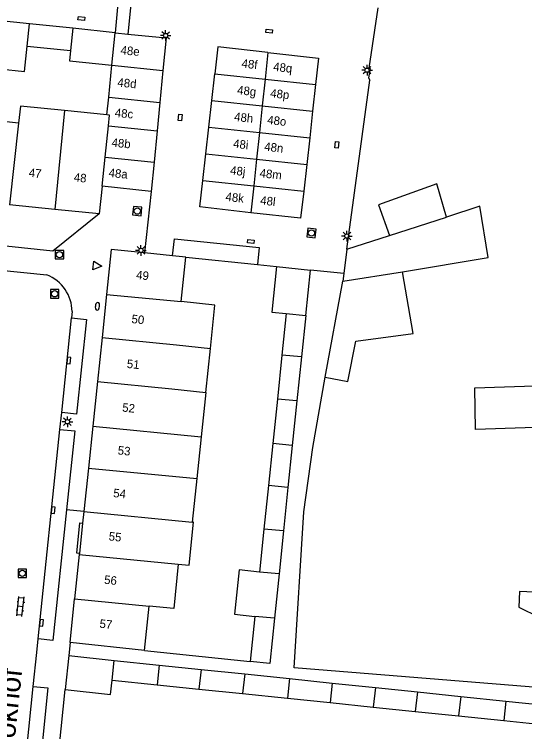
# Model space of a CAD drawing. Extents: x 132998 to 136004, y 396998 to 398512.
# Drawn here: x 133421.4 to 133481.2, y 397396.2 to 397480.3 of the extents above; entities that cross this region are included whole.
import ezdxf

# ---------------------------------------------------------------- set-up
doc = ezdxf.new("R2010")
doc.units = 0
for name, color, linetype in [('gg-afsc-erfafscheiding', 7, 'Continuous'), ('gg-afsc-muur', 7, 'Continuous'), ('gg-anno-huisnummerreeks BGT', 7, 'Continuous'), ('gg-anno-openbare ruimte label', 7, 'Continuous'), ('gg-bbg-bijgebouw', 7, 'Continuous'), ('gg-bbg-gedigitaliseerde bebouwing', 7, 'Continuous'), ('gg-bbg-gedigitaliseerde bijgebouw', 7, 'Continuous'), ('gg-bbg-hoofdgebouw', 7, 'Continuous'), ('gg-bbg-luifel en loopbrug', 7, 'Continuous'), ('gg-bbg-tussenscheiding', 7, 'Continuous'), ('gg-knt-verharding', 7, 'Continuous'), ('gg-knt-verharding nz', 7, 'Continuous'), ('gt-grn-weggrens', 7, 'Continuous'), ('gt-symb-brandkraan', 7, 'Continuous'), ('gt-symb-klinker verharding', 7, 'Continuous'), ('gt-symb-kolk', 7, 'Continuous'), ('gt-symb-kolk center center', 7, 'Continuous'), ('gt-symb-lichtmast', 7, 'Continuous'), ('gt-symb-rioolschacht', 7, 'Continuous'), ('gt-symb-waterafsluiter', 7, 'Continuous')]:
    doc.layers.add(name, color=color, linetype=linetype)

# ---------------------------------------------------------------- blocks, each defined once
blk = doc.blocks.new('gt0-LMAST')
at = {"layer": 'gt-symb-lichtmast'}
for p, q in [((-0.182, 0.173), (-0.447, 0.438)), ((-0.005, 0.246), (-0.005, 0.621)), ((0.172, 0.173), (0.437, 0.438)), ((-0.255, -0.004), (-0.63, -0.004)), ((-0.182, -0.181), (-0.447, -0.446)), ((-0.005, -0.254), (-0.005, -0.629)), ((0.437, -0.446), (0.172, -0.181)), ((0.245, -0.004), (0.62, -0.004))]:
    blk.add_line(p, q, dxfattribs=at)
blk.add_circle((-0.005, -0.004), 0.25, dxfattribs=at)
blk = doc.blocks.new('gt0-KOLKCC')
at = {"layer": 'gt-symb-kolk center center'}
blk.add_lwpolyline([(-0.375, 0.2), (0.375, 0.2), (0.375, -0.2), (-0.375, -0.2)], close=True, dxfattribs=at)
blk = doc.blocks.new('gt0-RS')
at = {"layer": 'gt-symb-rioolschacht'}
blk.add_lwpolyline([(-0.5, -0.5), (0.5, -0.5), (0.5, 0.5), (-0.5, 0.5)], close=True, dxfattribs=at)
blk.add_circle((0, 0), 0.375, dxfattribs=at)
blk = doc.blocks.new('gt0-BR')
at = {"layer": 'gt-symb-brandkraan'}
for centre, radius, start, end in [((-0.244, 0), 0.206, 107.56694, 252.43307), ((0.599, -2.664), 3, 106.89205, 107.56694), ((0, -0.691), 0.938, 73.10799, 106.89205), ((-0.599, -2.664), 3, 72.43309, 73.10799), ((0.244, 0), 0.206, 287.56695, 72.43309), ((0.599, 2.664), 3, 252.43307, 253.10797), ((0, 0.691), 0.938, 253.10797, 286.89206), ((-0.599, 2.664), 3, 286.89206, 287.56695)]:
    blk.add_arc(centre, radius, start, end, dxfattribs=at)
blk = doc.blocks.new('gt0-WAFSL')
at = {"layer": 'gt-symb-waterafsluiter'}
for p, q in [((-0.5, -0.333), (0, 0.667)), ((0, 0.667), (0.5, -0.333)), ((0.5, -0.333), (-0.5, -0.333))]:
    blk.add_line(p, q, dxfattribs=at)
blk = doc.blocks.new('gt0-KL1')
at = {"layer": 'gt-symb-klinker verharding'}
for p, q in [((-1.15, 0.3), (1.15, 0.3)), ((-1, -0.3), (-1, 0.3)), ((-0.5, 0.3), (-0.5, 0.45)), ((0, -0.3), (0, 0.3)), ((0.5, 0.3), (0.5, 0.45)), ((1, -0.3), (1, 0.3)), ((-1.15, -0.3), (1.15, -0.3)), ((-0.5, -0.45), (-0.5, -0.3)), ((0.5, -0.45), (0.5, -0.3))]:
    blk.add_line(p, q, dxfattribs=at)
blk = doc.blocks.new('gt0-KOLK')
at = {"layer": 'gt-symb-kolk'}
blk.add_lwpolyline([(0, 0), (0.375, 0), (0.375, 0.4), (-0.375, 0.4), (-0.375, 0), (0, 0)], dxfattribs=at)

msp = doc.modelspace()

# ---------------------------------------------------------------- linework, layer by layer
at = {"layer": 'gg-afsc-erfafscheiding'}
for p, q in [((133460.389, 397452.778), (133463.09, 397472.58)), ((133436.64, 397405.7), (133449.052, 397404.392))]:
    msp.add_line(p, q, dxfattribs=at)
msp.add_lwpolyline([(133500.42, 397388.55), (133500.823, 397395.703), (133497.267, 397400.181), (133454.225, 397403.644), (133455.323, 397421.968), (133456.396, 397429.5), (133457.85, 397437.75)], dxfattribs=at)
at = {"layer": 'gg-afsc-muur'}
for p, q in [((133441.48, 397451.82), (133449.892, 397450.96)), ((133449.892, 397450.96), (133452.14, 397450.73)), ((133426.617, 397394.187), (133427.32, 397401.11))]:
    msp.add_line(p, q, dxfattribs=at)
msp.add_lwpolyline([(133464.03, 397481.06), (133462.95, 397474), (133463.13, 397473.95), (133462.92, 397472.85), (133463.09, 397472.58)], dxfattribs=at)
at = {"layer": 'gg-bbg-bijgebouw'}
for p, q in [((133423.149, 397479.202), (133418.075, 397479.721)), ((133428.25, 397478.68), (133423.149, 397479.202)), ((133433.22, 397478.16), (133433.236, 397478.158)), ((133433.236, 397478.158), (133434.701, 397478.008)), ((133438.809, 397473.734), (133438.443, 397469.969)), ((133444.542, 397470.213), (133444.893, 397473.344)), ((133456.727, 397472.081), (133456.376, 397468.951)), ((133444.191, 397467.083), (133444.542, 397470.213)), ((133438.443, 397469.969), (133438.12, 397466.636)), ((133456.376, 397468.951), (133456.025, 397465.821)), ((133443.84, 397463.952), (133444.191, 397467.083)), ((133438.12, 397466.636), (133437.763, 397462.967)), ((133456.025, 397465.821), (133455.673, 397462.69)), ((133443.488, 397460.822), (133443.84, 397463.952)), ((133437.763, 397462.967), (133437.43, 397459.54)), ((133455.673, 397462.69), (133455.322, 397459.559)), ((133437.43, 397459.54), (133431.68, 397460.15)), ((133460.389, 397452.778), (133460.033, 397449.916)), ((133452.14, 397450.73), (133451.589, 397445.398)), ((133452.14, 397450.73), (133456.11, 397450.32)), ((133455.559, 397444.988), (133456.11, 397450.32)), ((133460.033, 397449.916), (133459.92, 397449.01)), ((133457.85, 397437.75), (133459.92, 397449.01)), ((133427.76, 397405.09), (133427.32, 397401.11))]:
    msp.add_line(p, q, dxfattribs=at)
for points in [[(133434.701, 397478.008), (133439.18, 397477.55), (133438.809, 397473.734)], [(133451.127, 397475.838), (133445.247, 397476.498), (133444.893, 397473.344)], [(133451.127, 397475.838), (133457.074, 397475.171), (133456.727, 397472.081)], [(133449.124, 397457.045), (133443.14, 397457.716), (133443.488, 397460.822)], [(133455.322, 397459.559), (133454.966, 397456.389), (133449.124, 397457.045)]]:
    msp.add_lwpolyline(points, dxfattribs=at)
at = {"layer": 'gg-bbg-gedigitaliseerde bebouwing'}
for p, q in [((133432.23, 397468.514), (133427.273, 397469.023)), ((133421.873, 397467.565), (133416.84, 397468.075)), ((133440.933, 397446.612), (133441.48, 397451.82)), ((133443.838, 397435.963), (133444.38, 397441.123)), ((133443.838, 397435.963), (133443.292, 397430.769)), ((133443.289, 397430.737), (133442.777, 397425.865)), ((133443.292, 397430.769), (133443.289, 397430.737)), ((133442.777, 397425.865), (133442.24, 397420.754)), ((133436.64, 397405.7), (133437.185, 397410.89))]:
    msp.add_line(p, q, dxfattribs=at)
for points in [[(133427.273, 397469.023), (133422.091, 397469.554), (133421.873, 397467.565)], [(133444.38, 397441.123), (133444.912, 397446.194), (133440.933, 397446.612)], [(133440.612, 397415.82), (133441.889, 397415.697), (133442.378, 397420.741), (133442.24, 397420.754)], [(133440.612, 397415.82), (133440.106, 397410.607), (133437.185, 397410.89)], [(133499.575, 397411.74), (133480.641, 397412.623), (133480.556, 397410.786), (133482.967, 397409.607)]]:
    msp.add_lwpolyline(points, dxfattribs=at)
at = {"layer": 'gg-bbg-gedigitaliseerde bijgebouw'}
for p, q in [((133428.25, 397478.68), (133427.982, 397476.067)), ((133432.83, 397474.36), (133433.22, 397478.16)), ((133422.878, 397476.598), (133427.982, 397476.067)), ((133432.445, 397470.606), (133432.83, 397474.36)), ((133432.23, 397468.514), (133432.445, 397470.606)), ((133465.391, 397454.39), (133472.066, 397456.541)), ((133460.389, 397452.778), (133465.391, 397454.39)), ((133468.185, 397442.894), (133466.911, 397450.114)), ((133451.589, 397445.398), (133453.271, 397445.224)), ((133453.271, 397445.224), (133452.767, 397440.343)), ((133455.559, 397444.988), (133455.056, 397440.121)), ((133461.432, 397441.982), (133468.185, 397442.894)), ((133452.767, 397440.343), (133452.233, 397435.182)), ((133455.056, 397440.121), (133454.523, 397434.96)), ((133452.233, 397435.182), (133451.693, 397429.956)), ((133454.523, 397434.96), (133453.983, 397429.734)), ((133451.693, 397429.956), (133451.186, 397425.05)), ((133453.983, 397429.734), (133453.476, 397424.829)), ((133451.186, 397425.05), (133450.658, 397419.939)), ((133453.476, 397424.829), (133452.948, 397419.717)), ((133450.658, 397419.939), (133450.137, 397414.898)), ((133452.948, 397419.717), (133452.427, 397414.676)), ((133452.427, 397414.676), (133451.888, 397409.466)), ((133449.599, 397409.688), (133449.052, 397404.392)), ((133427.76, 397405.09), (133433.097, 397404.534)), ((133433.097, 397404.534), (133438.375, 397403.985)), ((133438.375, 397403.985), (133443.28, 397403.474)), ((133443.28, 397403.474), (133448.403, 397402.94)), ((133448.403, 397402.94), (133453.678, 397402.391)), ((133432.846, 397402.216), (133438.119, 397401.67)), ((133453.678, 397402.391), (133458.667, 397401.871)), ((133438.119, 397401.67), (133443.025, 397401.163)), ((133443.025, 397401.163), (133448.149, 397400.633)), ((133458.667, 397401.871), (133463.733, 397401.344)), ((133463.733, 397401.344), (133468.674, 397400.829)), ((133448.149, 397400.633), (133453.424, 397400.087)), ((133468.674, 397400.829), (133473.746, 397400.298)), ((133473.746, 397400.298), (133479.048, 397399.749)), ((133453.424, 397400.087), (133458.414, 397399.571)), ((133458.414, 397399.571), (133463.48, 397399.047)), ((133479.048, 397399.749), (133484.105, 397399.226)), ((133463.48, 397399.047), (133468.421, 397398.536)), ((133468.421, 397398.536), (133473.494, 397398.011)), ((133473.494, 397398.011), (133478.796, 397397.463)), ((133478.796, 397397.463), (133483.853, 397396.94))]:
    msp.add_line(p, q, dxfattribs=at)
for points in [[(133417.8, 397477.127), (133419.902, 397476.908), (133419.591, 397473.924), (133422.567, 397473.614), (133422.878, 397476.598)], [(133466.911, 397450.114), (133476.971, 397451.782), (133475.973, 397457.8), (133472.066, 397456.541)], [(133457.85, 397437.75), (133460.486, 397437.265), (133461.432, 397441.982)], [(133450.137, 397414.898), (133447.736, 397415.146), (133447.198, 397409.936), (133449.599, 397409.688)], [(133451.888, 397409.466), (133451.339, 397404.151), (133449.052, 397404.392)], [(133427.32, 397401.11), (133432.662, 397400.519), (133432.846, 397402.216)]]:
    msp.add_lwpolyline(points, dxfattribs=at)
at = {"layer": 'gg-bbg-hoofdgebouw'}
for p, q in [((133431.68, 397460.15), (133431.34, 397456.9)), ((133426.116, 397457.436), (133420.822, 397457.979)), ((133431.34, 397456.9), (133426.116, 397457.436)), ((133439.942, 397451.98), (133436.639, 397452.325)), ((133441.48, 397451.82), (133439.942, 397451.98)), ((133432.197, 397447.458), (133431.664, 397442.388)), ((133431.664, 397442.388), (133431.123, 397437.227)), ((133431.123, 397437.227), (133430.574, 397432.002)), ((133430.574, 397432.002), (133430.059, 397427.097)), ((133430.059, 397427.097), (133429.523, 397421.986)), ((133429.523, 397421.986), (133429.382, 397420.643)), ((133429.382, 397420.643), (133429.006, 397417.063)), ((133428.994, 397416.946), (133428.447, 397411.737)), ((133429.006, 397417.063), (133428.994, 397416.946)), ((133427.91, 397406.62), (133428.447, 397411.737)), ((133436.64, 397405.7), (133427.91, 397406.62))]:
    msp.add_line(p, q, dxfattribs=at)
msp.add_lwpolyline([(133436.639, 397452.325), (133432.75, 397452.73), (133432.197, 397447.458)], dxfattribs=at)
at = {"layer": 'gg-bbg-luifel en loopbrug'}
msp.add_line((133433.22, 397478.16), (133428.25, 397478.68), dxfattribs=at)
for points in [[(133427.982, 397476.067), (133427.86, 397474.873), (133432.83, 397474.36)], [(133472.066, 397456.541), (133470.962, 397460.443), (133464.115, 397457.974), (133465.391, 397454.39)], [(133497.509, 397437.261), (133497.614, 397432.352), (133475.494, 397431.599), (133475.389, 397436.509), (133497.509, 397437.261)]]:
    msp.add_lwpolyline(points, dxfattribs=at)
at = {"layer": 'gg-bbg-tussenscheiding'}
for p, q in [((133422.878, 397476.598), (133423.149, 397479.202)), ((133451.127, 397475.838), (133450.794, 397472.714)), ((133432.83, 397474.36), (133438.809, 397473.734)), ((133444.893, 397473.344), (133450.794, 397472.714)), ((133450.794, 397472.714), (133450.46, 397469.582)), ((133450.794, 397472.714), (133456.727, 397472.081)), ((133432.445, 397470.606), (133438.443, 397469.969)), ((133444.542, 397470.213), (133450.46, 397469.582)), ((133450.46, 397469.582), (133450.126, 397466.45)), ((133450.46, 397469.582), (133456.376, 397468.951)), ((133427.273, 397469.023), (133426.116, 397457.436)), ((133421.873, 397467.565), (133420.822, 397457.979)), ((133432.038, 397463.575), (133432.422, 397467.24)), ((133432.422, 397467.24), (133438.12, 397466.636)), ((133444.191, 397467.083), (133450.126, 397466.45)), ((133450.126, 397466.45), (133449.793, 397463.317)), ((133450.126, 397466.45), (133456.025, 397465.821)), ((133431.68, 397460.15), (133432.038, 397463.575)), ((133432.038, 397463.575), (133437.763, 397462.967)), ((133443.84, 397463.952), (133449.793, 397463.317)), ((133449.793, 397463.317), (133449.459, 397460.185)), ((133449.793, 397463.317), (133455.673, 397462.69)), ((133443.488, 397460.822), (133449.459, 397460.185)), ((133449.459, 397460.185), (133449.124, 397457.045)), ((133449.459, 397460.185), (133455.322, 397459.559)), ((133459.92, 397449.01), (133466.911, 397450.114)), ((133432.197, 397447.458), (133440.933, 397446.612)), ((133453.271, 397445.224), (133455.559, 397444.988)), ((133431.664, 397442.388), (133440.401, 397441.541)), ((133440.401, 397441.541), (133444.38, 397441.123)), ((133455.056, 397440.121), (133452.767, 397440.343)), ((133431.123, 397437.227), (133439.86, 397436.381)), ((133439.86, 397436.381), (133443.838, 397435.963)), ((133454.523, 397434.96), (133452.233, 397435.182)), ((133430.574, 397432.002), (133443.292, 397430.769)), ((133453.983, 397429.734), (133451.693, 397429.956)), ((133430.059, 397427.097), (133442.777, 397425.865)), ((133453.476, 397424.829), (133451.186, 397425.05)), ((133429.523, 397421.986), (133442.24, 397420.754)), ((133452.948, 397419.717), (133450.658, 397419.939)), ((133428.994, 397416.946), (133440.612, 397415.82)), ((133452.427, 397414.676), (133450.137, 397414.898)), ((133428.447, 397411.737), (133437.185, 397410.89)), ((133451.888, 397409.466), (133449.599, 397409.688)), ((133432.846, 397402.216), (133433.097, 397404.534)), ((133438.375, 397403.985), (133438.119, 397401.67)), ((133443.28, 397403.474), (133443.025, 397401.163)), ((133448.403, 397402.94), (133448.149, 397400.633)), ((133453.678, 397402.391), (133453.424, 397400.087)), ((133458.667, 397401.871), (133458.414, 397399.571)), ((133463.733, 397401.344), (133463.48, 397399.047)), ((133468.674, 397400.829), (133468.421, 397398.536)), ((133473.746, 397400.298), (133473.494, 397398.011)), ((133479.048, 397399.749), (133478.796, 397397.463))]:
    msp.add_line(p, q, dxfattribs=at)
msp.add_lwpolyline([(133432.422, 397467.24), (133432.552, 397468.481), (133432.23, 397468.514)], dxfattribs=at)
at = {"layer": 'gg-knt-verharding'}
for p, q in [((133433.236, 397478.158), (133433.593, 397482.041)), ((133435.065, 397481.862), (133434.701, 397478.008)), ((133437.43, 397459.54), (133436.639, 397452.325)), ((133416.355, 397450.666), (133425.201, 397449.759)), ((133460.033, 397449.916), (133456.11, 397450.32)), ((133428.16, 397445.45), (133428.082, 397444.696)), ((133426.723, 397431.624), (133426.929, 397433.607)), ((133424.003, 397405.473), (133424.167, 397407.047)), ((133423.587, 397401.475), (133424.003, 397405.473)), ((133423.587, 397401.475), (133425.317, 397401.3))]:
    msp.add_line(p, q, dxfattribs=at)
for points in [[(133431.34, 397456.9), (133425.89, 397452.55), (133416.669, 397453.504)], [(133428.082, 397444.696), (133429.832, 397444.5), (133428.675, 397433.425), (133426.929, 397433.607)], [(133426.723, 397431.624), (133428.467, 397431.441), (133427.499, 397422.182)], [(133427.499, 397422.182), (133425.899, 397406.866), (133424.167, 397407.047)], [(133429.006, 397417.063), (133428.698, 397417.095), (133429.073, 397420.675), (133429.382, 397420.643)], [(133425.317, 397401.3), (133424.371, 397391.977), (133422.618, 397392.155)]]:
    msp.add_lwpolyline(points, dxfattribs=at)
msp.add_arc((133423.426, 397445.37), 4.734, 0.97015, 67.98479, dxfattribs=at)
at = {"layer": 'gg-knt-verharding nz'}
for p, q in [((133426.929, 397433.607), (133428.082, 397444.696)), ((133424.167, 397407.047), (133426.723, 397431.624)), ((133422.618, 397392.155), (133423.587, 397401.475))]:
    msp.add_line(p, q, dxfattribs=at)
msp.add_lwpolyline([(133439.942, 397451.98), (133440.148, 397453.978), (133450.097, 397452.951), (133449.892, 397450.96)], dxfattribs=at)
at = {"layer": 'gt-grn-weggrens'}
for p, q in [((133429.523, 397421.986), (133427.499, 397422.182)), ((133427.91, 397406.62), (133427.76, 397405.09))]:
    msp.add_line(p, q, dxfattribs=at)

# ---------------------------------------------------------------- block references
at = {"layer": 'gt-symb-brandkraan', "rotation": -95.96703762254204}
msp.add_blockref('gt0-BR', (133431.125, 397446.063), dxfattribs=at)
at = {"layer": 'gt-symb-klinker verharding', "rotation": 84.03296237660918}
msp.add_blockref('gt0-KL1', (133422.092, 397410.854), dxfattribs=at)
at = {"layer": 'gt-symb-kolk'}
for p, rotation in [((133427.565, 397439.739), -95.96703762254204), ((133425.74, 397422.18), -96.08700833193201), ((133424.362, 397408.959), -95.51097695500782)]:
    msp.add_blockref('gt0-KOLK', p, dxfattribs=dict(at, rotation=rotation))
at = {"layer": 'gt-symb-kolk center center'}
for p, rotation in [((133429.238, 397479.831), -5.967037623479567), ((133451.265, 397478.354), -6.143995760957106), ((133440.824, 397468.202), -96.14399576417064), ((133459.221, 397465.018), -96.14399576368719), ((133449.127, 397453.673), -6.1439957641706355)]:
    msp.add_blockref('gt0-KOLKCC', p, dxfattribs=dict(at, rotation=rotation))
at = {"layer": 'gt-symb-lichtmast'}
for p in [(133439.135, 397477.837), (133462.76, 397473.767), (133460.405, 397454.31), (133436.239, 397452.627), (133427.609, 397432.524)]:
    msp.add_blockref('gt0-LMAST', p, dxfattribs=at)
at = {"layer": 'gt-symb-rioolschacht'}
for p, rotation in [((133435.799, 397457.238), 84.03296237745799), ((133456.232, 397454.667), -6.428747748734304)]:
    msp.add_blockref('gt0-RS', p, dxfattribs=dict(at, rotation=rotation))
for p in [(133426.67, 397452.124), (133426.111, 397447.536), (133422.313, 397414.739)]:
    msp.add_blockref('gt0-RS', p, dxfattribs=at)
at = {"layer": 'gt-symb-waterafsluiter', "rotation": -95.96703762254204}
msp.add_blockref('gt0-WAFSL', (133430.97, 397450.825), dxfattribs=at)

# ---------------------------------------------------------------- texts
at = {"layer": 'gg-anno-huisnummerreeks BGT'}
for s, rotation, p in [('48e', 354.4, (133433.805, 397475.645)), ('48f', 353.6, (133448, 397474.089)), ('48q', 353.6, (133451.711, 397473.705)), ('48d', 354.4, (133433.437, 397471.855)), ('48g', 353.6, (133447.479, 397470.966)), ('48p', 353.6, (133451.362, 397470.595)), ('48c', 354.5, (133433.131, 397468.298)), ('48h', 353.6, (133447.128, 397467.835)), ('48o', 353.6, (133451.011, 397467.465)), ('48b', 354.4, (133432.752, 397464.805)), ('48i', 353.6, (133447.009, 397464.679)), ('48n', 353.6, (133450.66, 397464.335)), ('47', 354.1, (133423.031, 397461.272)), ('48', 354.1, (133428.312, 397460.73)), ('48a', 354.5, (133432.407, 397461.254)), ('48j', 353.6, (133446.657, 397461.547)), ('48m', 353.6, (133450.116, 397461.224)), ('48k', 353.6, (133446.114, 397458.453)), ('48l', 353.6, (133450.187, 397458.027)), ('49', 354, (133435.629, 397449.279)), ('50', 354, (133435.085, 397444.106)), ('51', 354, (133434.534, 397438.851)), ('52', 354, (133433.996, 397433.729)), ('53', 354, (133433.468, 397428.697)), ('54', 354, (133432.942, 397423.69)), ('55', 354, (133432.41, 397418.614)), ('56', 354, (133431.875, 397413.525)), ('57', 354, (133431.334, 397408.366))]:
    msp.add_text(s, height=1, rotation=rotation, dxfattribs=at).set_placement(p)
at = {"layer": 'gg-anno-openbare ruimte label'}
msp.add_text('Dudokhof', height=2.5, rotation=83.9, dxfattribs=at).set_placement((133420.785, 397389.198))

doc.saveas('drawing.dxf')
